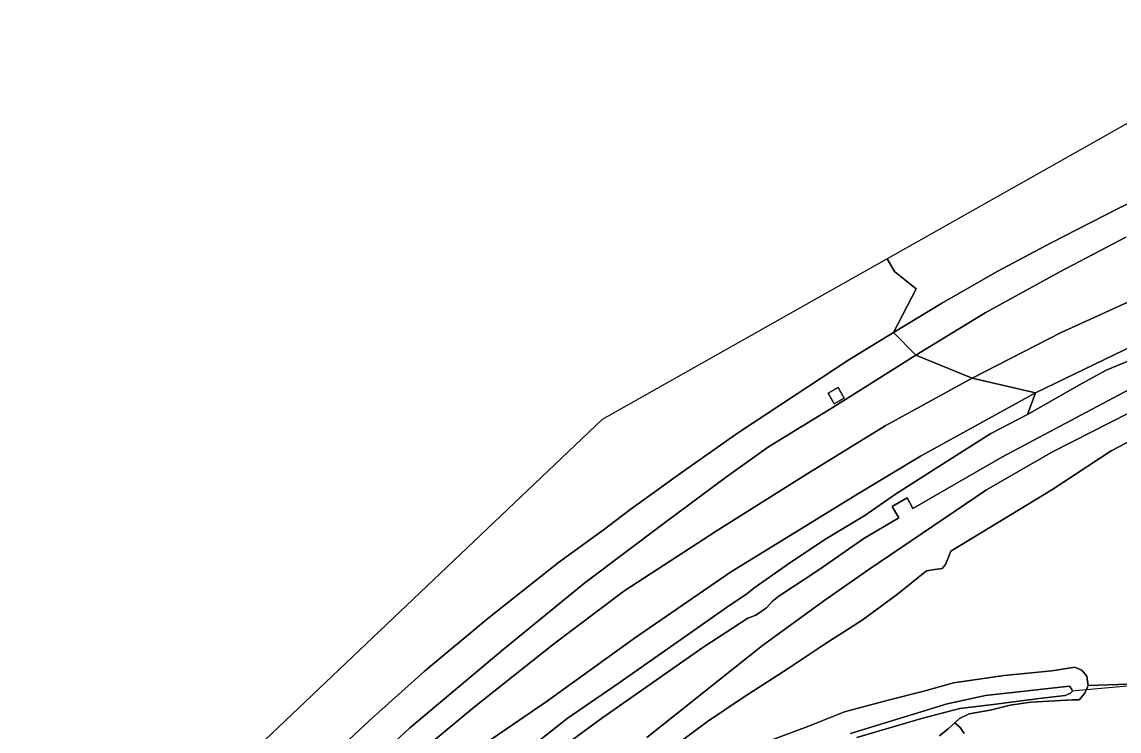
# Model space of a CAD drawing. Extents: x 156141 to 158132, y 385651 to 388333.
# Drawn here: x 156282.9 to 156437.4, y 388147.4 to 388247.3 of the extents above; entities that cross this region are included whole.
import ezdxf

# ---------------------------------------------------------------- set-up
doc = ezdxf.new("R2010")
doc.units = 0
for name, color, linetype in [('IMGEO_Berm_groen', 7, 'Continuous'), ('IMGEO_Duiker', 7, 'Continuous'), ('IMGEO_Greppel_droge_sloot', 7, 'Continuous'), ('IMGEO_Groenvoorziening', 7, 'Continuous'), ('IMGEO_Oever', 7, 'Continuous'), ('IMGEO_Rijbaan_autosnelweg', 7, 'Continuous'), ('IMGEO_Terreindeel_gesloten', 7, 'Continuous'), ('IMGEO_Terreindeel_onvherhard', 7, 'Continuous'), ('IMGEO_Waterloop', 7, 'Continuous')]:
    doc.layers.add(name, color=color, linetype=linetype)

msp = doc.modelspace()

# ---------------------------------------------------------------- linework, layer by layer
at = {"layer": 'IMGEO_Berm_groen'}
for points in [[(156445.67, 388224.99), (156437.33, 388221.01), (156427.86, 388216.15), (156420.25, 388212.13), (156412.59, 388207.68), (156405.67, 388203.52), (156408.83, 388200.32), (156418.59, 388206.29), (156429.08, 388212.07), (156438.4, 388216.93)], [(156438.4, 388216.93), (156429.08, 388212.07), (156418.59, 388206.29), (156408.83, 388200.32), (156416.73, 388197.09), (156429.3, 388203.53), (156441.24, 388208.98)], [(156329.05, 388139.94), (156337.5, 388147.82), (156350.65, 388158.82), (156362.18, 388168.25), (156373.36, 388176.68), (156382.14, 388183.18), (156388.06, 388187.4), (156397.25, 388193.04), (156408.83, 388200.32), (156405.67, 388203.52), (156399.38, 388199.68), (156383.84, 388189.45), (156375.78, 388183.77), (156368.55, 388178.55), (156364.96, 388175.85), (156358.49, 388171.14), (156348.53, 388163.24), (156339.57, 388155.79), (156331.82, 388148.85), (156322.62, 388140.23)], [(156442.12, 388202.94), (156425.68, 388195.02), (156424.54, 388191.96), (156431.85, 388196.14), (156435.61, 388198.23), (156439.87, 388199.97)], [(156333.97, 388140.3), (156346.66, 388150.81), (156357.8, 388159.61), (156367.69, 388167.1), (156380.85, 388175.65), (156393.36, 388183.53), (156404.5, 388190.37), (156416.73, 388197.09), (156408.83, 388200.32), (156397.25, 388193.04), (156388.06, 388187.4), (156382.14, 388183.18), (156373.36, 388176.68), (156362.18, 388168.25), (156350.65, 388158.82), (156337.5, 388147.82), (156329.05, 388139.94)], [(156352.18, 388143.21), (156359.72, 388149.15), (156367.05, 388154.17), (156376.15, 388160.59), (156382.6, 388165.11), (156384.95, 388166.68), (156386, 388167.53), (156390.73, 388170.83), (156396.01, 388174.36), (156401.61, 388177.73), (156405.95, 388180.76), (156412.59, 388185), (156419.39, 388189.29), (156424.54, 388191.96), (156425.68, 388195.02), (156409.48, 388186.13), (156400.76, 388180.85), (156382.71, 388169.79), (156369.17, 388160.46), (156356.76, 388151.51), (156343.28, 388142.33)]]:
    msp.add_lwpolyline(points, dxfattribs=at)
msp.add_lwpolyline([(156397.89, 388195.77), (156398.73, 388194.29), (156397.32, 388193.48), (156396.47, 388194.96)], close=True, dxfattribs=at)
at = {"layer": 'IMGEO_Duiker'}
msp.add_lwpolyline([(156442.04, 388154.04), (156441.67, 388154.05), (156440.68, 388153.92), (156431.24, 388153.05), (156430.89, 388153.02)], dxfattribs=at)
at = {"layer": 'IMGEO_Greppel_droge_sloot'}
msp.add_lwpolyline([(156400.51, 388146.47), (156409.61, 388149.14), (156415.02, 388150.58), (156419.72, 388151.11), (156426.2, 388152), (156429.86, 388152.39), (156430.62, 388152.74), (156430.89, 388153.02), (156430.76, 388153.36), (156430.44, 388153.73), (156418.62, 388152.42), (156413.25, 388151.24), (156399.61, 388147.03)], dxfattribs=at)
at = {"layer": 'IMGEO_Groenvoorziening'}
for points in [[(156444.07, 388190.92), (156436.32, 388186.85), (156427.95, 388181.36), (156423.43, 388178.6), (156413.74, 388172.73), (156413.43, 388171.89), (156413.01, 388170.84), (156412.52, 388170.29), (156411.51, 388170.16), (156410.33, 388169.97), (156406.22, 388166.69), (156401.25, 388163.02), (156396.03, 388159.69), (156390.81, 388156.19), (156384.51, 388152.12), (156379.47, 388148.73), (156374.52, 388145.07)], [(156387.92, 388145.9), (156393.6, 388148.05), (156398.77, 388150.08), (156404.93, 388151.74), (156409.93, 388153.01), (156414.14, 388154.17), (156421.27, 388155.2), (156427.98, 388155.89), (156431.2, 388156.4), (156432.21, 388155.99), (156432.92, 388155.13), (156433.11, 388153.81), (156440.18, 388154.05)], [(156440.18, 388154.05), (156433.11, 388153.81), (156432.64, 388152.73), (156431.84, 388151.8), (156430.84, 388151.79), (156428.37, 388151.67), (156425.01, 388151.44), (156422.12, 388151.04), (156419.27, 388150.35), (156416.31, 388149.83), (156414.98, 388149.14), (156414.3, 388148.53), (156415.06, 388147.89), (156415.61, 388147.03)], [(156415.61, 388147.03), (156415.06, 388147.89), (156414.3, 388148.53), (156413.38, 388147.7), (156412.16, 388146.73)]]:
    msp.add_lwpolyline(points, dxfattribs=at)
at = {"layer": 'IMGEO_Oever'}
for points in [[(156439.87, 388199.97), (156435.61, 388198.23), (156431.85, 388196.14), (156424.54, 388191.96), (156419.39, 388189.29), (156412.59, 388185), (156405.95, 388180.76), (156401.61, 388177.73), (156396.01, 388174.36), (156390.73, 388170.83), (156386, 388167.53), (156384.95, 388166.68), (156382.6, 388165.11), (156376.15, 388160.59), (156367.05, 388154.17), (156359.72, 388149.15), (156352.18, 388143.21)], [(156356.11, 388142.97), (156364.74, 388149.31), (156378.83, 388159.15), (156385.13, 388163.27), (156386.28, 388163.7), (156387.79, 388164.74), (156388.57, 388165.65), (156389.51, 388166.41), (156395.15, 388170.08), (156401.49, 388174.52), (156406.41, 388177.42), (156405.46, 388179.03), (156407.59, 388180.26), (156408.41, 388178.73), (156420.92, 388185.95), (156439.55, 388195.87)], [(156441.62, 388193.63), (156428.08, 388186.72), (156418.79, 388181.38), (156402.18, 388170.14), (156396.01, 388165.81), (156387.23, 388159.42), (156370.94, 388146.49)], [(156374.52, 388145.07), (156379.47, 388148.73), (156384.51, 388152.12), (156390.81, 388156.19), (156396.03, 388159.69), (156401.25, 388163.02), (156406.22, 388166.69), (156410.33, 388169.97), (156411.51, 388170.16), (156412.52, 388170.29), (156413.01, 388170.84), (156413.43, 388171.89), (156413.74, 388172.73), (156423.43, 388178.6), (156427.95, 388181.36), (156436.32, 388186.85), (156444.07, 388190.92)], [(156412.16, 388146.73), (156413.38, 388147.7), (156414.3, 388148.53), (156414.98, 388149.14), (156416.31, 388149.83), (156419.27, 388150.35), (156422.12, 388151.04), (156425.01, 388151.44), (156428.37, 388151.67), (156430.84, 388151.79), (156431.84, 388151.8), (156432.64, 388152.73), (156433.11, 388153.81), (156432.92, 388155.13), (156432.21, 388155.99), (156431.2, 388156.4), (156427.98, 388155.89), (156421.27, 388155.2), (156414.14, 388154.17), (156409.93, 388153.01), (156404.93, 388151.74), (156398.77, 388150.08), (156393.6, 388148.05), (156387.92, 388145.9)], [(156399.61, 388147.03), (156413.25, 388151.24), (156418.62, 388152.42), (156430.44, 388153.73), (156430.76, 388153.36), (156430.89, 388153.02), (156430.62, 388152.74), (156429.86, 388152.39), (156426.2, 388152), (156419.72, 388151.11), (156415.02, 388150.58), (156409.61, 388149.14), (156400.51, 388146.47)]]:
    msp.add_lwpolyline(points, dxfattribs=at)
at = {"layer": 'IMGEO_Rijbaan_autosnelweg'}
for points in [[(156463.96, 388247.26), (156404.79, 388213.91), (156405.81, 388212.1), (156408.84, 388209.68), (156405.67, 388203.52), (156412.59, 388207.68), (156420.25, 388212.13), (156427.86, 388216.15), (156437.33, 388221.01), (156445.67, 388224.99)], [(156322.62, 388140.23), (156331.82, 388148.85), (156339.57, 388155.79), (156348.53, 388163.24), (156358.49, 388171.14), (156364.96, 388175.85), (156368.55, 388178.55), (156375.78, 388183.77), (156383.84, 388189.45), (156399.38, 388199.68), (156405.67, 388203.52), (156408.84, 388209.68), (156405.81, 388212.1), (156404.79, 388213.91), (156364.61, 388191.27), (156282.91, 388113.57)]]:
    msp.add_lwpolyline(points, dxfattribs=at)
at = {"layer": 'IMGEO_Terreindeel_gesloten'}
msp.add_lwpolyline([(156397.89, 388195.77), (156396.47, 388194.96), (156397.32, 388193.48), (156398.73, 388194.29)], close=True, dxfattribs=at)
at = {"layer": 'IMGEO_Terreindeel_onvherhard'}
for points in [[(156441.24, 388208.98), (156429.3, 388203.53), (156416.73, 388197.09), (156425.68, 388195.02), (156442.12, 388202.94)], [(156343.28, 388142.33), (156356.76, 388151.51), (156369.17, 388160.46), (156382.71, 388169.79), (156400.76, 388180.85), (156409.48, 388186.13), (156425.68, 388195.02), (156416.73, 388197.09), (156404.5, 388190.37), (156393.36, 388183.53), (156380.85, 388175.65), (156367.69, 388167.1), (156357.8, 388159.61), (156346.66, 388150.81), (156333.97, 388140.3)]]:
    msp.add_lwpolyline(points, dxfattribs=at)
at = {"layer": 'IMGEO_Waterloop'}
for points in [[(156439.55, 388195.87), (156420.92, 388185.95), (156408.41, 388178.73), (156407.59, 388180.26), (156405.46, 388179.03), (156406.41, 388177.42), (156401.49, 388174.52), (156395.15, 388170.08), (156389.51, 388166.41), (156388.57, 388165.65), (156387.79, 388164.74), (156386.28, 388163.7), (156385.13, 388163.27), (156378.83, 388159.15), (156364.74, 388149.31), (156356.11, 388142.97)], [(156370.94, 388146.49), (156387.23, 388159.42), (156396.01, 388165.81), (156402.18, 388170.14), (156418.79, 388181.38), (156428.08, 388186.72), (156441.62, 388193.63)]]:
    msp.add_lwpolyline(points, dxfattribs=at)

doc.saveas('drawing.dxf')
